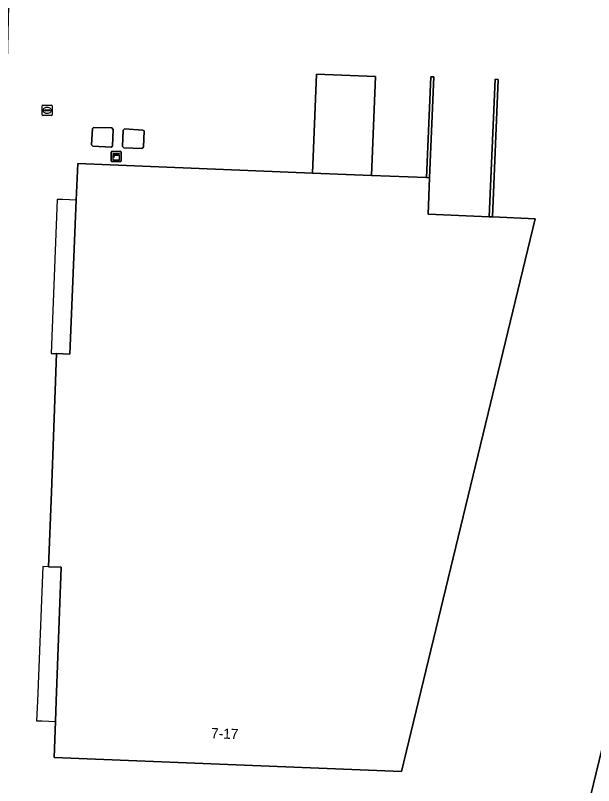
# Model space of a CAD drawing. Extents: x 160732 to 162107, y 387428 to 388479.
# Drawn here: x 161920.8 to 161977.4, y 387491.7 to 387567.2 of the extents above; entities that cross this region are included whole.
import ezdxf

# ---------------------------------------------------------------- set-up
doc = ezdxf.new("R2010")
doc.units = 0
for name, color, linetype in [('IMGEO_Berm_groen', 7, 'Continuous'), ('IMGEO_Brandkraan', 7, 'Continuous'), ('IMGEO_Erf', 7, 'Continuous'), ('IMGEO_Hek', 7, 'Continuous'), ('IMGEO_Kast', 7, 'Continuous'), ('IMGEO_Muur', 7, 'Continuous'), ('IMGEO_Pand', 7, 'Continuous'), ('IMGEO_Pand_nummerreeks', 7, 'Continuous'), ('IMGEO_Pand_overbouw', 7, 'Continuous')]:
    doc.layers.add(name, color=color, linetype=linetype)

msp = doc.modelspace()

# ---------------------------------------------------------------- linework, layer by layer
at = {"layer": 'IMGEO_Berm_groen'}
msp.add_lwpolyline([(161996.084, 387563.315), (161996.045, 387562.88), (161983.726, 387518.154), (161976.595, 387488.683), (161975.627, 387486.889), (161974.595, 387485.222), (161972.477, 387482.317), (161966.452, 387477.756), (161964.693, 387477.056), (161963.033, 387476.515), (161960.356, 387475.773), (161959.207, 387475.526), (161916.229, 387475.053), (161916.13, 387472.407), (161915.935, 387467.177), (161952.395, 387466.917), (161968.162, 387467.23)], dxfattribs=at)
at = {"layer": 'IMGEO_Brandkraan'}
for p, q in [((161923.365, 387557.434), (161923.365, 387558.286)), ((161923.44, 387558.36), (161924.292, 387558.36)), ((161923.853, 387558.14), (161923.878, 387558.14)), ((161924.366, 387558.286), (161924.366, 387557.434)), ((161924.292, 387557.36), (161923.44, 387557.36)), ((161923.624, 387557.854), (161923.624, 387557.866)), ((161924.062, 387557.817), (161923.664, 387557.817)), ((161923.667, 387557.903), (161924.065, 387557.903)), ((161923.876, 387557.58), (161923.851, 387557.58)), ((161924.108, 387557.866), (161924.108, 387557.854))]:
    msp.add_line(p, q, dxfattribs=at)
for points in [[(161923.365, 387557.434), (161923.365, 387558.286)], [(161923.44, 387558.36), (161924.292, 387558.36)], [(161924.366, 387558.286), (161924.366, 387557.434)], [(161924.292, 387557.36), (161923.44, 387557.36)]]:
    msp.add_lwpolyline(points, dxfattribs=at)
for centre, radius, start, end in [((161923.442, 387558.284), 0.0765, 91.55205, 178.44795), ((161923.442, 387558.284), 0.0765, 91.55205, 178.44795), ((161924.29, 387558.284), 0.0765, 1.55205, 88.44795), ((161924.29, 387558.284), 0.0765, 1.55205, 88.44795), ((161923.442, 387557.436), 0.0765, 181.55205, 268.44795), ((161923.442, 387557.436), 0.0765, 181.55205, 268.44795), ((161923.664, 387557.863), 0.0403, 85.87752, 175.75265), ((161923.661, 387557.853), 0.0366, 178.93798, 274.71019), ((161924.065, 387557.86), 0.043, 264.86636, 352.45326), ((161924.069, 387557.865), 0.0386, 1.73085, 96.63898), ((161924.29, 387557.436), 0.0765, 271.55205, 358.44795), ((161924.29, 387557.436), 0.0765, 271.55205, 358.44795)]:
    msp.add_arc(centre, radius, start, end, dxfattribs=at)
for centre, major_axis, ratio, start_param, end_param in [((161923.852, 387557.86), (-0.387, 0.002), 0.722429, 4.712389, 7.853982), ((161923.877, 387557.86), (-0.39, 0.002), 0.717154, 1.570796, 4.712389)]:
    msp.add_ellipse(centre, major_axis=major_axis, ratio=ratio, start_param=start_param, end_param=end_param, dxfattribs=at)
at = {"layer": 'IMGEO_Erf'}
msp.add_lwpolyline([(161982.886, 387568.949), (161920.34, 387571.712), (161919.687, 387571.438), (161919.583, 387569.495), (161920.125, 387569.49), (161919.946, 387562.716), (161919.662, 387559.086), (161918.089, 387519.8), (161917.94, 387515.052), (161917.291, 387500), (161916.315, 387477.363), (161916.229, 387475.053), (161959.207, 387475.526), (161960.356, 387475.773), (161963.033, 387476.515), (161964.693, 387477.056), (161966.452, 387477.756), (161972.477, 387482.317), (161974.595, 387485.222), (161975.627, 387486.889), (161976.595, 387488.683), (161983.726, 387518.154)], dxfattribs=at)
for points in [[(161967.154, 387547.436), (161967.752, 387560.894), (161968.048, 387560.885), (161967.494, 387547.42), (161971.643, 387547.244), (161960.238, 387500), (161958.576, 387493.115), (161924.56, 387494.487), (161924.677, 387498.019), (161924.75, 387500), (161925.233, 387513.121), (161923.995, 387513.177), (161924.29, 387520.461), (161924.513, 387526.789), (161924.789, 387534.062), (161926.071, 387533.992), (161926.722, 387549.061), (161926.875, 387552.638), (161949.857, 387551.719), (161950.244, 387561.402), (161956.032, 387561.17), (161955.645, 387551.488), (161961.022, 387551.273), (161961.432, 387561.139), (161961.738, 387561.135), (161961.321, 387551.261), (161961.171, 387547.686)], [(161930.257, 387554.366), (161930.125, 387554.26), (161928.335, 387554.337), (161928.198, 387554.468), (161928.291, 387556.069), (161928.397, 387556.166), (161930.209, 387556.129), (161930.317, 387555.993)], [(161933.286, 387554.241), (161933.147, 387554.124), (161931.359, 387554.174), (161931.236, 387554.313), (161931.318, 387555.917), (161931.442, 387556.039), (161933.239, 387555.928), (161933.363, 387555.838)]]:
    msp.add_lwpolyline(points, close=True, dxfattribs=at)
at = {"layer": 'IMGEO_Hek'}
msp.add_lwpolyline([(161996.084, 387563.315), (161996.045, 387562.88), (161983.726, 387518.154), (161976.595, 387488.683)], dxfattribs=at)
at = {"layer": 'IMGEO_Kast'}
for p, q in [((161930.13, 387552.915), (161930.13, 387553.756)), ((161930.13, 387553.756), (161930.13, 387552.915)), ((161930.205, 387553.84), (161931.046, 387553.84)), ((161931.046, 387553.84), (161930.205, 387553.84)), ((161931.13, 387553.765), (161931.13, 387552.924)), ((161931.13, 387552.924), (161931.13, 387553.765)), ((161931.055, 387552.84), (161930.214, 387552.84)), ((161930.214, 387552.84), (161931.055, 387552.84))]:
    msp.add_line(p, q, dxfattribs=at)
for points in [[(161930.325, 387553.63), (161930.925, 387553.63), (161930.925, 387553.545), (161930.325, 387553.545), (161930.325, 387553.63)], [(161930.325, 387553.455), (161930.925, 387553.455), (161930.925, 387552.966), (161930.325, 387552.966), (161930.325, 387553.455)]]:
    msp.add_lwpolyline(points, dxfattribs=at)
msp.add_circle((161930.409, 387553.304), 0.0377, dxfattribs=at)
for centre, start, end in [((161930.208, 387553.762), 92.4484, 184.28452), ((161930.208, 387553.762), 92.4484, 184.28452), ((161931.052, 387553.762), 2.4484, 94.28452), ((161931.052, 387553.762), 2.4484, 94.28452), ((161930.208, 387552.918), 182.4484, 274.28452), ((161930.208, 387552.918), 182.4484, 274.28452), ((161931.052, 387552.918), 272.4484, 4.28452), ((161931.052, 387552.918), 272.4484, 4.28452)]:
    msp.add_arc(centre, 0.0779, start, end, dxfattribs=at)
at = {"layer": 'IMGEO_Muur'}
for points in [[(161961.321, 387551.261), (161961.738, 387561.135), (161961.432, 387561.139), (161961.022, 387551.273)], [(161967.494, 387547.42), (161968.048, 387560.885), (161967.752, 387560.894), (161967.154, 387547.436)]]:
    msp.add_lwpolyline(points, close=True, dxfattribs=at)
at = {"layer": 'IMGEO_Pand'}
for points in [[(161956.032, 387561.17), (161950.244, 387561.402), (161949.857, 387551.719), (161955.645, 387551.488)], [(161930.257, 387554.366), (161930.317, 387555.993), (161930.209, 387556.129), (161928.397, 387556.166), (161928.291, 387556.069), (161928.198, 387554.468), (161928.335, 387554.337), (161930.125, 387554.26)], [(161933.286, 387554.241), (161933.363, 387555.838), (161933.239, 387555.928), (161931.442, 387556.039), (161931.318, 387555.917), (161931.236, 387554.313), (161931.359, 387554.174), (161933.147, 387554.124)], [(161971.643, 387547.244), (161967.494, 387547.42), (161967.154, 387547.436), (161961.171, 387547.686), (161961.321, 387551.261), (161961.022, 387551.273), (161955.645, 387551.488), (161949.857, 387551.719), (161926.875, 387552.638), (161926.722, 387549.061), (161926.071, 387533.992), (161924.789, 387534.062), (161924.513, 387526.789), (161924.29, 387520.461), (161923.995, 387513.177), (161925.233, 387513.121), (161924.75, 387500), (161924.677, 387498.019), (161924.56, 387494.487), (161958.576, 387493.115), (161960.238, 387500)]]:
    msp.add_lwpolyline(points, close=True, dxfattribs=at)
at = {"layer": 'IMGEO_Pand_overbouw'}
for points in [[(161924.789, 387534.062), (161926.071, 387533.992), (161926.722, 387549.061), (161925.386, 387549.118), (161924.842, 387549.141), (161924.266, 387534.055)], [(161923.995, 387513.177), (161923.434, 387513.182), (161922.905, 387500), (161922.829, 387498.098), (161923.377, 387498.075), (161924.677, 387498.019), (161924.75, 387500), (161925.233, 387513.121)]]:
    msp.add_lwpolyline(points, close=True, dxfattribs=at)

# ---------------------------------------------------------------- texts
at = {"layer": 'IMGEO_Pand_nummerreeks'}
msp.add_text('7-17', height=1, rotation=357.69098, dxfattribs=at).set_placement((161939.899, 387496.39))

doc.saveas('drawing.dxf')
